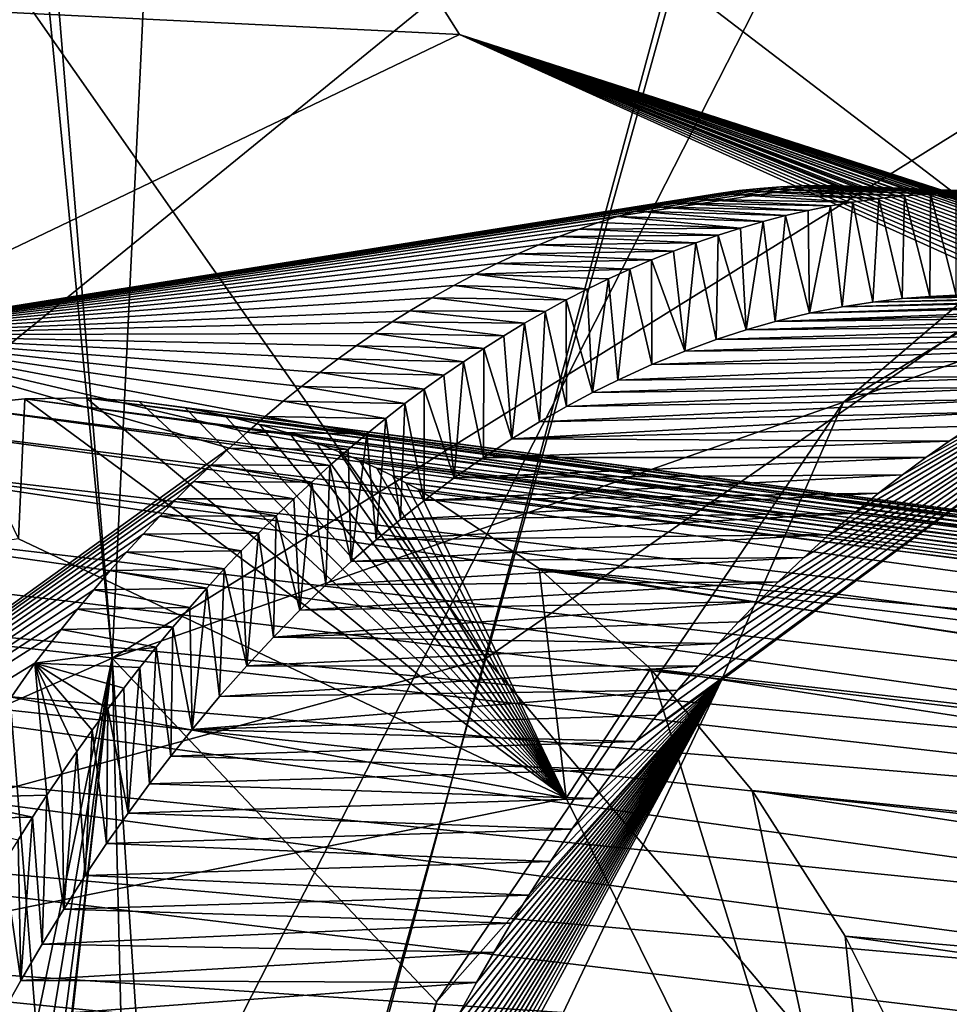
# Model space of a CAD drawing. Header units: metres. Extents: x -150 to 307, y -550 to 84.
# Tile 801 of 1056: x 242.27 to 243.28, y -19.9 to -18.82. Entities that reach past the tile are written whole.
import ezdxf

# ---------------------------------------------------------------- set-up
doc = ezdxf.new("R2010")
doc.units = ezdxf.units.M
doc.layers.add('solid_26006363', color=7, linetype='CONTINUOUS')

msp = doc.modelspace()

# ---------------------------------------------------------------- linework, layer by layer
at = {"layer": 'solid_26006363'}
for points in [[(226.778427, -17.64673, 937.837463), (229.176407, -9.081716, 939.973938), (243.263184, -22.325003, 947.232971)], [(229.176407, -9.081716, 939.973938), (244.751938, -16.872917, 948.559448), (243.263184, -22.325003, 947.232971)], [(241.612076, -10.287359, 917.667542), (242.841431, -9.637874, 919.139832), (242.369293, -19.517494, 919.433167)], [(242.841431, -9.637874, 919.139832), (244.113113, -18.432022, 921.454712), (242.369293, -19.517494, 919.433167)], [(241.590408, -11.48769, 917.722656), (241.612076, -10.287359, 917.667542), (242.369293, -19.517494, 919.433167)], [(241.590408, -11.48769, 917.722656), (242.369293, -19.517494, 919.433167), (240.507568, -20.3393, 917.314209)], [(244.080307, -14.838769, 950.842651), (240.537766, -16.318838, 948.74231), (242.777496, -19.517807, 949.872803)], [(244.080307, -14.838769, 950.842651), (242.777496, -19.517807, 949.872803), (246.182449, -17.158545, 951.892212)], [(241.977341, -16.036415, 929.065796), (242.373199, -21.00914, 930.086914), (243.835022, -15.603318, 931.514404)], [(242.373199, -21.00914, 930.086914), (244.483597, -20.797421, 932.876892), (243.835022, -15.603318, 931.514404)], [(240.226074, -20.173029, 927.228882), (242.373199, -21.00914, 930.086914), (241.977341, -16.036415, 929.065796)], [(242.777496, -19.517807, 949.872803), (240.537766, -16.318838, 948.74231), (238.915604, -20.570362, 947.52771)], [(243.599976, -22.161545, 946.958862), (243.263184, -22.325003, 947.232971), (244.751938, -16.872917, 948.559448)], [(242.777496, -19.517807, 949.872803), (245.430313, -22.658798, 951.211121), (246.182449, -17.158545, 951.892212)], [(226.778427, -17.64673, 937.837463), (243.263184, -22.325003, 947.232971), (239.24942, -32.170811, 943.65686)], [(241.933899, -19.438168, 926.884644), (241.37294, -18.521322, 926.070557), (243.329529, -18.301218, 928.572693)], [(242.156204, -20.603426, 927.301025), (241.933899, -19.438168, 926.884644), (243.329529, -18.301218, 928.572693)], [(242.156204, -20.603426, 927.301025), (243.329529, -18.301218, 928.572693), (243.777847, -23.406954, 929.738037)], [(242.748795, -18.83643, 922.670837), (242.456421, -18.372746, 922.910278), (241.618317, -18.780668, 921.860168)], [(243.411575, -19.103285, 923.660583), (243.293533, -18.668379, 924.054016), (242.456421, -18.372746, 922.910278)], [(242.748795, -18.83643, 922.670837), (243.411575, -19.103285, 923.660583), (242.456421, -18.372746, 922.910278)], [(243.168228, -19.237858, 920.374756), (242.369293, -19.517494, 919.433167), (244.113113, -18.432022, 921.454712)], [(243.788132, -18.862202, 921.09729), (243.168228, -19.237858, 920.374756), (244.113113, -18.432022, 921.454712)], [(242.064499, -19.16448, 921.753174), (242.748795, -18.83643, 922.670837), (241.618317, -18.780668, 921.860168)], [(243.142487, -19.00128, 922.323669), (242.748795, -18.83643, 922.670837), (242.064499, -19.16448, 921.753174)], [(243.747559, -19.287024, 923.267273), (243.411575, -19.103285, 923.660583), (242.748795, -18.83643, 922.670837)], [(243.73027, -19.268976, 923.238342), (243.747559, -19.287024, 923.267273), (242.748795, -18.83643, 922.670837)], [(243.712357, -19.251081, 923.208618), (243.73027, -19.268976, 923.238342), (242.748795, -18.83643, 922.670837)], [(243.694046, -19.233595, 923.178284), (243.712357, -19.251081, 923.208618), (242.748795, -18.83643, 922.670837)], [(243.677338, -19.218332, 923.150818), (243.694046, -19.233595, 923.178284), (242.748795, -18.83643, 922.670837)], [(243.66011, -19.203266, 923.122559), (243.677338, -19.218332, 923.150818), (242.748795, -18.83643, 922.670837)], [(243.642258, -19.188347, 923.093445), (243.66011, -19.203266, 923.122559), (242.748795, -18.83643, 922.670837)], [(243.623672, -19.173552, 923.063293), (243.642258, -19.188347, 923.093445), (242.748795, -18.83643, 922.670837)], [(243.604446, -19.159014, 923.032227), (243.623672, -19.173552, 923.063293), (242.748795, -18.83643, 922.670837)], [(243.584625, -19.144796, 923.000305), (243.604446, -19.159014, 923.032227), (242.748795, -18.83643, 922.670837)], [(243.564148, -19.13093, 922.967529), (243.584625, -19.144796, 923.000305), (242.748795, -18.83643, 922.670837)], [(243.542999, -19.117451, 922.933838), (243.564148, -19.13093, 922.967529), (242.748795, -18.83643, 922.670837)], [(243.521133, -19.104401, 922.899231), (243.542999, -19.117451, 922.933838), (242.748795, -18.83643, 922.670837)], [(243.502777, -19.094103, 922.870239), (243.521133, -19.104401, 922.899231), (242.748795, -18.83643, 922.670837)], [(243.483994, -19.084196, 922.840759), (243.502777, -19.094103, 922.870239), (242.748795, -18.83643, 922.670837)], [(243.464783, -19.074688, 922.810669), (243.483994, -19.084196, 922.840759), (242.748795, -18.83643, 922.670837)], [(243.445084, -19.065599, 922.779907), (243.464783, -19.074688, 922.810669), (242.748795, -18.83643, 922.670837)], [(243.424866, -19.056952, 922.748535), (243.445084, -19.065599, 922.779907), (242.748795, -18.83643, 922.670837)], [(243.404083, -19.048765, 922.716431), (243.424866, -19.056952, 922.748535), (242.748795, -18.83643, 922.670837)], [(243.382675, -19.041061, 922.683533), (243.404083, -19.048765, 922.716431), (242.748795, -18.83643, 922.670837)], [(243.360428, -19.033817, 922.649475), (243.382675, -19.041061, 922.683533), (242.748795, -18.83643, 922.670837)], [(243.337479, -19.027143, 922.614502), (243.360428, -19.033817, 922.649475), (242.748795, -18.83643, 922.670837)], [(243.314056, -19.021149, 922.578979), (243.337479, -19.027143, 922.614502), (242.748795, -18.83643, 922.670837)], [(243.290375, -19.015915, 922.543213), (243.314056, -19.021149, 922.578979), (242.748795, -18.83643, 922.670837)], [(243.268646, -19.011829, 922.510559), (243.290375, -19.015915, 922.543213), (242.748795, -18.83643, 922.670837)], [(243.24707, -19.008446, 922.478271), (243.268646, -19.011829, 922.510559), (242.748795, -18.83643, 922.670837)], [(243.225815, -19.005758, 922.446655), (243.24707, -19.008446, 922.478271), (242.748795, -18.83643, 922.670837)], [(243.20491, -19.003733, 922.415588), (243.225815, -19.005758, 922.446655), (242.748795, -18.83643, 922.670837)], [(243.184174, -19.002323, 922.384949), (243.20491, -19.003733, 922.415588), (242.748795, -18.83643, 922.670837)], [(243.163437, -19.001507, 922.35437), (243.184174, -19.002323, 922.384949), (242.748795, -18.83643, 922.670837)], [(243.142487, -19.00128, 922.323669), (243.163437, -19.001507, 922.35437), (242.748795, -18.83643, 922.670837)], [(243.699661, -19.050489, 921.108704), (243.168228, -19.237858, 920.374756), (243.788132, -18.862202, 921.09729)], [(243.121155, -19.001665, 922.292542), (243.142487, -19.00128, 922.323669), (242.064499, -19.16448, 921.753174)], [(243.099258, -19.002701, 922.260742), (243.121155, -19.001665, 922.292542), (242.064499, -19.16448, 921.753174)], [(243.076736, -19.004446, 922.228149), (243.099258, -19.002701, 922.260742), (242.064499, -19.16448, 921.753174)], [(243.076736, -19.004446, 922.228149), (243.263168, -19.010288, 922.060364), (243.099258, -19.002701, 922.260742)], [(243.099258, -19.002701, 922.260742), (243.29129, -19.008987, 922.095215), (243.121155, -19.001665, 922.292542)], [(243.099258, -19.002701, 922.260742), (243.263168, -19.010288, 922.060364), (243.29129, -19.008987, 922.095215)], [(243.121155, -19.001665, 922.292542), (243.319122, -19.008509, 922.129822), (243.142487, -19.00128, 922.323669)], [(243.121155, -19.001665, 922.292542), (243.29129, -19.008987, 922.095215), (243.319122, -19.008509, 922.129822)], [(243.142487, -19.00128, 922.323669), (243.319122, -19.008509, 922.129822), (243.163437, -19.001507, 922.35437)], [(243.163437, -19.001507, 922.35437), (243.319122, -19.008509, 922.129822), (243.346573, -19.008827, 922.164063)], [(243.163437, -19.001507, 922.35437), (243.346573, -19.008827, 922.164063), (243.184174, -19.002323, 922.384949)], [(243.184174, -19.002323, 922.384949), (243.346573, -19.008827, 922.164063), (243.373505, -19.009933, 922.197815)], [(243.184174, -19.002323, 922.384949), (243.373505, -19.009933, 922.197815), (243.20491, -19.003733, 922.415588)], [(243.054169, -19.006882, 922.195618), (243.076736, -19.004446, 922.228149), (242.064499, -19.16448, 921.753174)], [(243.031494, -19.010027, 922.163086), (243.054169, -19.006882, 922.195618), (242.064499, -19.16448, 921.753174)], [(242.99675, -19.016201, 922.113464), (243.031494, -19.010027, 922.163086), (242.064499, -19.16448, 921.753174)], [(242.99675, -19.016201, 922.113464), (243.178268, -19.019369, 921.95575), (243.031494, -19.010027, 922.163086)], [(243.031494, -19.010027, 922.163086), (243.206543, -19.015451, 921.990479), (243.054169, -19.006882, 922.195618)], [(243.031494, -19.010027, 922.163086), (243.178268, -19.019369, 921.95575), (243.206543, -19.015451, 921.990479)], [(243.054169, -19.006882, 922.195618), (243.234879, -19.012434, 922.025391), (243.076736, -19.004446, 922.228149)], [(243.054169, -19.006882, 922.195618), (243.206543, -19.015451, 921.990479), (243.234879, -19.012434, 922.025391)], [(243.076736, -19.004446, 922.228149), (243.234879, -19.012434, 922.025391), (243.263168, -19.010288, 922.060364)], [(243.20491, -19.003733, 922.415588), (243.373505, -19.009933, 922.197815), (243.400162, -19.011984, 922.231262)], [(243.20491, -19.003733, 922.415588), (243.400162, -19.011984, 922.231262), (243.225815, -19.005758, 922.446655)], [(243.234879, -19.012434, 922.025391), (243.206543, -19.015451, 921.990479), (243.2323, -19.124783, 922.034729)], [(243.225815, -19.005758, 922.446655), (243.400162, -19.011984, 922.231262), (243.426605, -19.014977, 922.264587)], [(243.225815, -19.005758, 922.446655), (243.426605, -19.014977, 922.264587), (243.24707, -19.008446, 922.478271)], [(243.234879, -19.012434, 922.025391), (243.2323, -19.124783, 922.034729), (243.262589, -19.122391, 922.072144)], [(243.263168, -19.010288, 922.060364), (243.234879, -19.012434, 922.025391), (243.262589, -19.122391, 922.072144)], [(243.24707, -19.008446, 922.478271), (243.426605, -19.014977, 922.264587), (243.452789, -19.018827, 922.297729)], [(243.24707, -19.008446, 922.478271), (243.452789, -19.018827, 922.297729), (243.268646, -19.011829, 922.510559)], [(243.263168, -19.010288, 922.060364), (243.262589, -19.122391, 922.072144), (243.291321, -19.121094, 922.107788)], [(243.29129, -19.008987, 922.095215), (243.263168, -19.010288, 922.060364), (243.291321, -19.121094, 922.107788)], [(243.268646, -19.011829, 922.510559), (243.452789, -19.018827, 922.297729), (243.478653, -19.023449, 922.330505)], [(243.268646, -19.011829, 922.510559), (243.478653, -19.023449, 922.330505), (243.290375, -19.015915, 922.543213)], [(242.978806, -19.020029, 922.087952), (242.99675, -19.016201, 922.113464), (242.064499, -19.16448, 921.753174)], [(242.960312, -19.024418, 922.061829), (242.978806, -19.020029, 922.087952), (242.064499, -19.16448, 921.753174)], [(242.941208, -19.029434, 922.034973), (242.960312, -19.024418, 922.061829), (242.064499, -19.16448, 921.753174)], [(242.941208, -19.029434, 922.034973), (243.10495, -19.034151, 921.866333), (242.960312, -19.024418, 922.061829)], [(242.960312, -19.024418, 922.061829), (243.129425, -19.02845, 921.896057), (242.978806, -19.020029, 922.087952)], [(242.960312, -19.024418, 922.061829), (243.10495, -19.034151, 921.866333), (243.129425, -19.02845, 921.896057)], [(242.978806, -19.020029, 922.087952), (243.153778, -19.02354, 921.925781), (242.99675, -19.016201, 922.113464)], [(242.978806, -19.020029, 922.087952), (243.129425, -19.02845, 921.896057), (243.153778, -19.02354, 921.925781)], [(242.99675, -19.016201, 922.113464), (243.153778, -19.02354, 921.925781), (243.178268, -19.019369, 921.95575)], [(243.153778, -19.02354, 921.925781), (243.129425, -19.02845, 921.896057), (243.130981, -19.140821, 921.910645)], [(243.153778, -19.02354, 921.925781), (243.130981, -19.140821, 921.910645), (243.166595, -19.133766, 921.954041)], [(243.178268, -19.019369, 921.95575), (243.153778, -19.02354, 921.925781), (243.166595, -19.133766, 921.954041)], [(243.178268, -19.019369, 921.95575), (243.166595, -19.133766, 921.954041), (243.200317, -19.128548, 921.995422)], [(243.206543, -19.015451, 921.990479), (243.178268, -19.019369, 921.95575), (243.200317, -19.128548, 921.995422)], [(243.206543, -19.015451, 921.990479), (243.200317, -19.128548, 921.995422), (243.2323, -19.124783, 922.034729)], [(242.921356, -19.035156, 922.007202), (242.941208, -19.029434, 922.034973), (242.064499, -19.16448, 921.753174)], [(242.900711, -19.041658, 921.978455), (242.921356, -19.035156, 922.007202), (242.064499, -19.16448, 921.753174)], [(242.900711, -19.041658, 921.978455), (243.055786, -19.047766, 921.806824), (242.921356, -19.035156, 922.007202)], [(242.921356, -19.035156, 922.007202), (243.080383, -19.040604, 921.836548), (242.941208, -19.029434, 922.034973)], [(242.921356, -19.035156, 922.007202), (243.055786, -19.047766, 921.806824), (243.080383, -19.040604, 921.836548)], [(242.941208, -19.029434, 922.034973), (243.080383, -19.040604, 921.836548), (243.10495, -19.034151, 921.866333)], [(243.10495, -19.034151, 921.866333), (243.080383, -19.040604, 921.836548), (243.09343, -19.149899, 921.865051)], [(243.10495, -19.034151, 921.866333), (243.09343, -19.149899, 921.865051), (243.130981, -19.140821, 921.910645)], [(243.129425, -19.02845, 921.896057), (243.10495, -19.034151, 921.866333), (243.130981, -19.140821, 921.910645)], [(242.87944, -19.048958, 921.948914), (242.900711, -19.041658, 921.978455), (242.064499, -19.16448, 921.753174)], [(242.87944, -19.048958, 921.948914), (243.055786, -19.047766, 921.806824), (242.900711, -19.041658, 921.978455)], [(243.080383, -19.040604, 921.836548), (243.055786, -19.047766, 921.806824), (243.061905, -19.158861, 921.826904)], [(243.080383, -19.040604, 921.836548), (243.061905, -19.158861, 921.826904), (243.09343, -19.149899, 921.865051)], [(242.85762, -19.057079, 921.918762), (242.87944, -19.048958, 921.948914), (242.064499, -19.16448, 921.753174)], [(242.835312, -19.066048, 921.888), (242.85762, -19.057079, 921.918762), (242.064499, -19.16448, 921.753174)], [(242.835312, -19.066048, 921.888), (243.00679, -19.064041, 921.747864), (242.85762, -19.057079, 921.918762)], [(242.85762, -19.057079, 921.918762), (243.031235, -19.055593, 921.777283), (242.87944, -19.048958, 921.948914)], [(242.85762, -19.057079, 921.918762), (243.00679, -19.064041, 921.747864), (243.031235, -19.055593, 921.777283)], [(242.87944, -19.048958, 921.948914), (243.031235, -19.055593, 921.777283), (243.055786, -19.047766, 921.806824)], [(242.941437, -19.608694, 920.53186), (243.034714, -19.541491, 920.329224), (243.699661, -19.050489, 921.108704)], [(242.96431, -19.579865, 920.557312), (242.941437, -19.608694, 920.53186), (243.699661, -19.050489, 921.108704)], [(242.986984, -19.552439, 920.582642), (242.96431, -19.579865, 920.557312), (243.699661, -19.050489, 921.108704)], [(243.009445, -19.526321, 920.607971), (242.986984, -19.552439, 920.582642), (243.699661, -19.050489, 921.108704)], [(243.031235, -19.055593, 921.777283), (243.00679, -19.064041, 921.747864), (243.029022, -19.16951, 921.787354)], [(243.031677, -19.501497, 920.633179), (243.009445, -19.526321, 920.607971), (243.699661, -19.050489, 921.108704)], [(243.031235, -19.055593, 921.777283), (243.029022, -19.16951, 921.787354), (243.061905, -19.158861, 921.826904)], [(243.055786, -19.047766, 921.806824), (243.031235, -19.055593, 921.777283), (243.061905, -19.158861, 921.826904)], [(243.053619, -19.477936, 920.658203), (243.031677, -19.501497, 920.633179), (243.699661, -19.050489, 921.108704)], [(243.699661, -19.050489, 921.108704), (243.034714, -19.541491, 920.329224), (243.168228, -19.237858, 920.374756)], [(243.075287, -19.455536, 920.683044), (243.053619, -19.477936, 920.658203), (243.699661, -19.050489, 921.108704)], [(243.096756, -19.434204, 920.707764), (243.075287, -19.455536, 920.683044), (243.699661, -19.050489, 921.108704)], [(243.124924, -19.407419, 920.740417), (243.096756, -19.434204, 920.707764), (243.699661, -19.050489, 921.108704)], [(243.152527, -19.382469, 920.772644), (243.124924, -19.407419, 920.740417), (243.699661, -19.050489, 921.108704)], [(243.179672, -19.359148, 920.804504), (243.152527, -19.382469, 920.772644), (243.699661, -19.050489, 921.108704)], [(243.206329, -19.3374, 920.835999), (243.179672, -19.359148, 920.804504), (243.699661, -19.050489, 921.108704)], [(243.232407, -19.317169, 920.866943), (243.206329, -19.3374, 920.835999), (243.699661, -19.050489, 921.108704)], [(243.258102, -19.298267, 920.897644), (243.232407, -19.317169, 920.866943), (243.699661, -19.050489, 921.108704)], [(243.283386, -19.280621, 920.927979), (243.258102, -19.298267, 920.897644), (243.699661, -19.050489, 921.108704)], [(243.308243, -19.264193, 920.957947), (243.283386, -19.280621, 920.927979), (243.699661, -19.050489, 921.108704)], [(242.812561, -19.075882, 921.85675), (242.835312, -19.066048, 921.888), (242.064499, -19.16448, 921.753174)], [(242.812561, -19.075882, 921.85675), (242.982513, -19.073071, 921.718811), (242.835312, -19.066048, 921.888)], [(242.835312, -19.066048, 921.888), (242.982513, -19.073071, 921.718811), (243.00679, -19.064041, 921.747864)], [(243.00679, -19.064041, 921.747864), (242.982513, -19.073071, 921.718811), (242.994705, -19.182085, 921.746216)], [(243.00679, -19.064041, 921.747864), (242.994705, -19.182085, 921.746216), (243.029022, -19.16951, 921.787354)], [(242.789444, -19.086592, 921.825195), (242.812561, -19.075882, 921.85675), (242.064499, -19.16448, 921.753174)], [(242.789444, -19.086592, 921.825195), (242.958466, -19.082638, 921.690125), (242.812561, -19.075882, 921.85675)], [(242.812561, -19.075882, 921.85675), (242.958466, -19.082638, 921.690125), (242.982513, -19.073071, 921.718811)], [(242.982513, -19.073071, 921.718811), (242.958466, -19.082638, 921.690125), (242.994705, -19.182085, 921.746216)], [(242.766037, -19.098185, 921.793335), (242.789444, -19.086592, 921.825195), (242.064499, -19.16448, 921.753174)], [(242.766037, -19.098185, 921.793335), (242.934723, -19.092701, 921.661865), (242.789444, -19.086592, 921.825195)], [(242.789444, -19.086592, 921.825195), (242.934723, -19.092701, 921.661865), (242.958466, -19.082638, 921.690125)], [(242.958466, -19.082638, 921.690125), (242.934723, -19.092701, 921.661865), (242.958939, -19.196692, 921.703613)], [(242.958466, -19.082638, 921.690125), (242.958939, -19.196692, 921.703613), (242.994705, -19.182085, 921.746216)], [(242.742386, -19.110661, 921.761353), (242.766037, -19.098185, 921.793335), (242.064499, -19.16448, 921.753174)], [(242.742386, -19.110661, 921.761353), (242.888138, -19.114445, 921.606628), (242.766037, -19.098185, 921.793335)], [(242.766037, -19.098185, 921.793335), (242.911331, -19.103249, 921.634094), (242.934723, -19.092701, 921.661865)], [(242.766037, -19.098185, 921.793335), (242.888138, -19.114445, 921.606628), (242.911331, -19.103249, 921.634094)], [(242.934723, -19.092701, 921.661865), (242.911331, -19.103249, 921.634094), (242.921585, -19.213758, 921.659302)], [(242.934723, -19.092701, 921.661865), (242.921585, -19.213758, 921.659302), (242.958939, -19.196692, 921.703613)], [(242.718552, -19.12401, 921.729309), (242.742386, -19.110661, 921.761353), (242.064499, -19.16448, 921.753174)], [(242.718552, -19.12401, 921.729309), (242.865128, -19.126291, 921.579529), (242.742386, -19.110661, 921.761353)], [(242.742386, -19.110661, 921.761353), (242.865128, -19.126291, 921.579529), (242.888138, -19.114445, 921.606628)], [(242.911331, -19.103249, 921.634094), (242.888138, -19.114445, 921.606628), (242.893951, -19.227417, 921.626648)], [(242.911331, -19.103249, 921.634094), (242.893951, -19.227417, 921.626648), (242.921585, -19.213758, 921.659302)], [(243.2323, -19.124783, 922.034729), (243.697708, -19.115103, 921.444397), (243.743851, -19.110245, 921.503967)], [(243.262589, -19.122391, 922.072144), (243.2323, -19.124783, 922.034729), (243.743851, -19.110245, 921.503967)], [(243.262589, -19.122391, 922.072144), (243.743851, -19.110245, 921.503967), (243.786011, -19.108118, 921.558716)], [(243.291321, -19.121094, 922.107788), (243.262589, -19.122391, 922.072144), (243.786011, -19.108118, 921.558716)], [(242.888138, -19.114445, 921.606628), (242.865128, -19.126291, 921.579529), (242.893951, -19.227417, 921.626648)], [(243.166595, -19.133766, 921.954041), (243.647507, -19.123388, 921.380005), (243.673126, -19.118769, 921.412781)], [(243.200317, -19.128548, 921.995422), (243.166595, -19.133766, 921.954041), (243.673126, -19.118769, 921.412781)], [(243.200317, -19.128548, 921.995422), (243.673126, -19.118769, 921.412781), (243.697708, -19.115103, 921.444397)], [(243.2323, -19.124783, 922.034729), (243.200317, -19.128548, 921.995422), (243.697708, -19.115103, 921.444397)], [(242.694595, -19.138226, 921.697327), (242.718552, -19.12401, 921.729309), (242.064499, -19.16448, 921.753174)], [(242.694595, -19.138226, 921.697327), (242.8423, -19.138746, 921.552734), (242.718552, -19.12401, 921.729309)], [(242.718552, -19.12401, 921.729309), (242.8423, -19.138746, 921.552734), (242.865128, -19.126291, 921.579529)], [(242.865128, -19.126291, 921.579529), (242.8423, -19.138746, 921.552734), (242.865494, -19.242666, 921.593201)], [(242.865128, -19.126291, 921.579529), (242.865494, -19.242666, 921.593201), (242.893951, -19.227417, 921.626648)], [(243.09343, -19.149899, 921.865051), (243.593155, -19.135921, 921.310791), (243.620865, -19.129065, 921.346008)], [(243.130981, -19.140821, 921.910645), (243.09343, -19.149899, 921.865051), (243.620865, -19.129065, 921.346008)], [(243.130981, -19.140821, 921.910645), (243.620865, -19.129065, 921.346008), (243.647507, -19.123388, 921.380005)], [(243.166595, -19.133766, 921.954041), (243.130981, -19.140821, 921.910645), (243.647507, -19.123388, 921.380005)], [(242.675262, -19.15029, 921.671631), (242.694595, -19.138226, 921.697327), (242.064499, -19.16448, 921.753174)], [(242.675262, -19.15029, 921.671631), (242.819702, -19.151766, 921.526245), (242.694595, -19.138226, 921.697327)], [(242.694595, -19.138226, 921.697327), (242.819702, -19.151766, 921.526245), (242.8423, -19.138746, 921.552734)], [(242.8423, -19.138746, 921.552734), (242.819702, -19.151766, 921.526245), (242.836166, -19.259478, 921.558838)], [(242.8423, -19.138746, 921.552734), (242.836166, -19.259478, 921.558838), (242.865494, -19.242666, 921.593201)], [(243.09343, -19.149899, 921.865051), (243.564377, -19.144083, 921.274414), (243.593155, -19.135921, 921.310791)], [(242.655701, -19.163057, 921.645691), (242.675262, -19.15029, 921.671631), (242.064499, -19.16448, 921.753174)], [(242.655701, -19.163057, 921.645691), (242.797302, -19.165306, 921.500122), (242.675262, -19.15029, 921.671631)], [(242.675262, -19.15029, 921.671631), (242.797302, -19.165306, 921.500122), (242.819702, -19.151766, 921.526245)], [(242.819702, -19.151766, 921.526245), (242.797302, -19.165306, 921.500122), (242.806015, -19.277876, 921.523682)], [(242.819702, -19.151766, 921.526245), (242.806015, -19.277876, 921.523682), (242.836166, -19.259478, 921.558838)], [(243.029022, -19.16951, 921.787354), (243.503555, -19.164839, 921.198059), (243.534515, -19.153681, 921.236816)], [(243.061905, -19.158861, 921.826904), (243.029022, -19.16951, 921.787354), (243.534515, -19.153681, 921.236816)], [(243.061905, -19.158861, 921.826904), (243.534515, -19.153681, 921.236816), (243.564377, -19.144083, 921.274414)], [(243.09343, -19.149899, 921.865051), (243.061905, -19.158861, 921.826904), (243.564377, -19.144083, 921.274414)], [(242.497177, -19.288208, 921.439575), (242.064499, -19.16448, 921.753174), (241.518158, -19.992939, 921.13623)], [(242.635971, -19.176516, 921.619629), (242.655701, -19.163057, 921.645691), (242.064499, -19.16448, 921.753174)], [(242.616104, -19.190649, 921.593506), (242.635971, -19.176516, 921.619629), (242.064499, -19.16448, 921.753174)], [(242.596191, -19.205437, 921.567444), (242.616104, -19.190649, 921.593506), (242.064499, -19.16448, 921.753174)], [(242.576248, -19.220858, 921.541443), (242.596191, -19.205437, 921.567444), (242.064499, -19.16448, 921.753174)], [(242.55632, -19.236879, 921.515564), (242.576248, -19.220858, 921.541443), (242.064499, -19.16448, 921.753174)], [(242.536469, -19.253471, 921.489929), (242.55632, -19.236879, 921.515564), (242.064499, -19.16448, 921.753174)], [(242.516739, -19.270594, 921.4646), (242.536469, -19.253471, 921.489929), (242.064499, -19.16448, 921.753174)], [(242.497177, -19.288208, 921.439575), (242.516739, -19.270594, 921.4646), (242.064499, -19.16448, 921.753174)], [(242.635971, -19.176516, 921.619629), (242.775162, -19.179323, 921.474365), (242.655701, -19.163057, 921.645691)], [(242.655701, -19.163057, 921.645691), (242.775162, -19.179323, 921.474365), (242.797302, -19.165306, 921.500122)], [(242.994705, -19.182085, 921.746216), (243.471481, -19.177689, 921.158081), (243.503555, -19.164839, 921.198059)], [(243.029022, -19.16951, 921.787354), (242.994705, -19.182085, 921.746216), (243.503555, -19.164839, 921.198059)], [(242.797302, -19.165306, 921.500122), (242.775162, -19.179323, 921.474365), (242.806015, -19.277876, 921.523682)], [(242.616104, -19.190649, 921.593506), (242.75325, -19.193773, 921.448975), (242.635971, -19.176516, 921.619629)], [(242.635971, -19.176516, 921.619629), (242.75325, -19.193773, 921.448975), (242.775162, -19.179323, 921.474365)], [(242.775162, -19.179323, 921.474365), (242.75325, -19.193773, 921.448975), (242.774979, -19.2983, 921.487732)], [(242.775162, -19.179323, 921.474365), (242.774979, -19.2983, 921.487732), (242.806015, -19.277876, 921.523682)], [(242.958939, -19.196692, 921.703613), (243.438339, -19.192368, 921.117004), (243.471481, -19.177689, 921.158081)], [(242.994705, -19.182085, 921.746216), (242.958939, -19.196692, 921.703613), (243.471481, -19.177689, 921.158081)], [(242.596191, -19.205437, 921.567444), (242.731613, -19.208612, 921.42395), (242.616104, -19.190649, 921.593506)], [(242.616104, -19.190649, 921.593506), (242.731613, -19.208612, 921.42395), (242.75325, -19.193773, 921.448975)], [(242.75325, -19.193773, 921.448975), (242.731613, -19.208612, 921.42395), (242.743088, -19.320719, 921.450928)], [(242.75325, -19.193773, 921.448975), (242.743088, -19.320719, 921.450928), (242.774979, -19.2983, 921.487732)], [(242.921585, -19.213758, 921.659302), (243.404144, -19.209023, 921.07489), (243.438339, -19.192368, 921.117004)], [(242.958939, -19.196692, 921.703613), (242.921585, -19.213758, 921.659302), (243.438339, -19.192368, 921.117004)], [(242.576248, -19.220858, 921.541443), (242.710266, -19.223808, 921.399353), (242.596191, -19.205437, 921.567444)], [(242.596191, -19.205437, 921.567444), (242.710266, -19.223808, 921.399353), (242.731613, -19.208612, 921.42395)], [(242.731613, -19.208612, 921.42395), (242.710266, -19.223808, 921.399353), (242.743088, -19.320719, 921.450928)], [(242.893951, -19.227417, 921.626648), (243.380737, -19.221312, 921.046204), (243.404144, -19.209023, 921.07489)], [(242.921585, -19.213758, 921.659302), (242.893951, -19.227417, 921.626648), (243.404144, -19.209023, 921.07489)], [(242.55632, -19.236879, 921.515564), (242.689163, -19.239496, 921.375122), (242.576248, -19.220858, 921.541443)], [(242.576248, -19.220858, 921.541443), (242.689163, -19.239496, 921.375122), (242.710266, -19.223808, 921.399353)], [(242.710266, -19.223808, 921.399353), (242.689163, -19.239496, 921.375122), (242.710312, -19.345161, 921.41333)], [(242.710266, -19.223808, 921.399353), (242.710312, -19.345161, 921.41333), (242.743088, -19.320719, 921.450928)], [(242.865494, -19.242666, 921.593201), (243.356934, -19.234583, 921.01709), (243.380737, -19.221312, 921.046204)], [(242.893951, -19.227417, 921.626648), (242.865494, -19.242666, 921.593201), (243.380737, -19.221312, 921.046204)], [(242.196671, -19.242281, 923.159302), (242.274155, -19.2341, 923.254944), (244.544022, -19.54394, 920.592407)], [(242.267242, -19.387175, 923.263916), (242.274155, -19.2341, 923.254944), (242.196671, -19.242281, 923.159302)], [(242.267242, -19.387175, 923.263916), (242.865143, -19.670574, 924.044556), (242.274155, -19.2341, 923.254944)], [(242.274155, -19.2341, 923.254944), (242.341064, -19.233187, 923.338379), (244.595474, -19.539352, 920.650757)], [(242.865143, -19.670574, 924.044556), (242.341064, -19.233187, 923.338379), (242.274155, -19.2341, 923.254944)], [(242.274155, -19.2341, 923.254944), (244.595474, -19.539352, 920.650757), (244.544022, -19.54394, 920.592407)], [(242.341064, -19.233187, 923.338379), (244.679977, -19.539799, 920.747375), (244.595474, -19.539352, 920.650757)], [(242.341064, -19.233187, 923.338379), (242.398956, -19.237051, 923.411133), (244.679977, -19.539799, 920.747375)], [(242.865143, -19.670574, 924.044556), (242.398956, -19.237051, 923.411133), (242.341064, -19.233187, 923.338379)], [(243.168228, -19.237858, 920.374756), (242.723541, -19.892998, 919.908081), (242.369293, -19.517494, 919.433167)], [(242.398956, -19.237051, 923.411133), (242.449097, -19.243937, 923.474609), (244.679977, -19.539799, 920.747375)], [(242.865143, -19.670574, 924.044556), (242.449097, -19.243937, 923.474609), (242.398956, -19.237051, 923.411133)], [(242.536469, -19.253471, 921.489929), (242.668304, -19.255711, 921.351257), (242.55632, -19.236879, 921.515564)], [(242.55632, -19.236879, 921.515564), (242.668304, -19.255711, 921.351257), (242.689163, -19.239496, 921.375122)], [(242.689163, -19.239496, 921.375122), (242.668304, -19.255711, 921.351257), (242.684204, -19.365917, 921.383545)], [(242.689163, -19.239496, 921.375122), (242.684204, -19.365917, 921.383545), (242.710312, -19.345161, 921.41333)], [(243.034714, -19.541491, 920.329224), (242.723541, -19.892998, 919.908081), (243.168228, -19.237858, 920.374756)], [(242.836166, -19.259478, 921.558838), (243.332748, -19.248871, 920.987671), (243.356934, -19.234583, 921.01709)], [(242.865494, -19.242666, 921.593201), (242.836166, -19.259478, 921.558838), (243.356934, -19.234583, 921.01709)], [(242.106995, -19.261278, 923.049805), (242.196671, -19.242281, 923.159302), (244.476379, -19.555567, 920.516174)], [(242.196671, -19.242281, 923.159302), (244.544022, -19.54394, 920.592407), (244.476379, -19.555567, 920.516174)], [(242.449097, -19.243937, 923.474609), (244.765854, -19.55055, 920.846497), (244.679977, -19.539799, 920.747375)], [(242.449097, -19.243937, 923.474609), (242.492584, -19.252623, 923.529968), (244.765854, -19.55055, 920.846497)], [(242.865143, -19.670574, 924.044556), (242.492584, -19.252623, 923.529968), (242.449097, -19.243937, 923.474609)], [(242.806015, -19.277876, 921.523682), (243.308243, -19.264193, 920.957947), (243.332748, -19.248871, 920.987671)], [(242.836166, -19.259478, 921.558838), (242.806015, -19.277876, 921.523682), (243.332748, -19.248871, 920.987671)], [(242.003189, -19.296183, 922.924805), (242.106995, -19.261278, 923.049805), (244.405762, -19.574564, 920.437317)], [(242.106995, -19.261278, 923.049805), (244.476379, -19.555567, 920.516174), (244.405762, -19.574564, 920.437317)], [(242.492584, -19.252623, 923.529968), (242.530396, -19.262268, 923.578369), (244.765854, -19.55055, 920.846497)], [(242.865143, -19.670574, 924.044556), (242.530396, -19.262268, 923.578369), (242.492584, -19.252623, 923.529968)], [(242.516739, -19.270594, 921.4646), (242.64769, -19.272417, 921.327759), (242.536469, -19.253471, 921.489929)], [(242.536469, -19.253471, 921.489929), (242.64769, -19.272417, 921.327759), (242.668304, -19.255711, 921.351257)], [(242.668304, -19.255711, 921.351257), (242.64769, -19.272417, 921.327759), (242.657562, -19.388292, 921.353271)], [(242.668304, -19.255711, 921.351257), (242.657562, -19.388292, 921.353271), (242.684204, -19.365917, 921.383545)], [(242.497177, -19.288208, 921.439575), (242.627319, -19.289581, 921.304626), (242.516739, -19.270594, 921.4646)], [(242.516739, -19.270594, 921.4646), (242.627319, -19.289581, 921.304626), (242.64769, -19.272417, 921.327759)], [(242.530396, -19.262268, 923.578369), (244.84523, -19.570017, 920.939026), (244.765854, -19.55055, 920.846497)], [(242.530396, -19.262268, 923.578369), (242.563324, -19.272305, 923.620789), (244.84523, -19.570017, 920.939026)], [(242.865143, -19.670574, 924.044556), (242.563324, -19.272305, 923.620789), (242.530396, -19.262268, 923.578369)], [(242.563324, -19.272305, 923.620789), (242.592072, -19.282337, 923.657898), (244.84523, -19.570017, 920.939026)], [(242.865143, -19.670574, 924.044556), (242.592072, -19.282337, 923.657898), (242.563324, -19.272305, 923.620789)], [(242.806015, -19.277876, 921.523682), (243.283386, -19.280621, 920.927979), (243.308243, -19.264193, 920.957947)], [(242.592072, -19.282337, 923.657898), (244.889999, -19.585209, 920.991577), (244.84523, -19.570017, 920.939026)], [(242.592072, -19.282337, 923.657898), (242.617233, -19.292086, 923.690552), (244.889999, -19.585209, 920.991577)], [(242.865143, -19.670574, 924.044556), (242.617233, -19.292086, 923.690552), (242.592072, -19.282337, 923.657898)], [(242.64769, -19.272417, 921.327759), (242.627319, -19.289581, 921.304626), (242.630371, -19.412062, 921.32251)], [(242.64769, -19.272417, 921.327759), (242.630371, -19.412062, 921.32251), (242.657562, -19.388292, 921.353271)], [(242.806015, -19.277876, 921.523682), (242.774979, -19.2983, 921.487732), (243.283386, -19.280621, 920.927979)], [(242.774979, -19.2983, 921.487732), (243.258102, -19.298267, 920.897644), (243.283386, -19.280621, 920.927979)], [(242.477798, -19.306265, 921.415039), (242.497177, -19.288208, 921.439575), (241.518158, -19.992939, 921.13623)], [(242.477798, -19.306265, 921.415039), (242.607208, -19.307169, 921.281921), (242.497177, -19.288208, 921.439575)], [(242.497177, -19.288208, 921.439575), (242.607208, -19.307169, 921.281921), (242.627319, -19.289581, 921.304626)], [(242.627319, -19.289581, 921.304626), (242.607208, -19.307169, 921.281921), (242.630371, -19.412062, 921.32251)], [(242.617233, -19.292086, 923.690552), (242.639252, -19.301443, 923.719238), (244.889999, -19.585209, 920.991577)], [(242.865143, -19.670574, 924.044556), (242.639252, -19.301443, 923.719238), (242.617233, -19.292086, 923.690552)], [(241.883163, -19.354237, 922.782532), (242.003189, -19.296183, 922.924805), (244.262741, -19.635071, 920.279541)], [(242.003189, -19.296183, 922.924805), (244.405762, -19.574564, 920.437317), (244.334518, -19.600937, 920.358337)], [(242.003189, -19.296183, 922.924805), (244.334518, -19.600937, 920.358337), (244.262741, -19.635071, 920.279541)], [(242.639252, -19.301443, 923.719238), (244.938385, -19.605211, 921.048645), (244.889999, -19.585209, 920.991577)], [(242.639252, -19.301443, 923.719238), (242.658585, -19.310183, 923.744446), (244.938385, -19.605211, 921.048645)], [(242.865143, -19.670574, 924.044556), (242.658585, -19.310183, 923.744446), (242.639252, -19.301443, 923.719238)], [(242.743088, -19.320719, 921.450928), (243.232407, -19.317169, 920.866943), (243.258102, -19.298267, 920.897644)], [(242.774979, -19.2983, 921.487732), (242.743088, -19.320719, 921.450928), (243.258102, -19.298267, 920.897644)], [(242.458649, -19.324718, 921.390869), (242.477798, -19.306265, 921.415039), (241.518158, -19.992939, 921.13623)], [(242.458649, -19.324718, 921.390869), (242.587341, -19.325144, 921.259521), (242.477798, -19.306265, 921.415039)], [(242.477798, -19.306265, 921.415039), (242.587341, -19.325144, 921.259521), (242.607208, -19.307169, 921.281921)], [(242.607208, -19.307169, 921.281921), (242.587341, -19.325144, 921.259521), (242.602646, -19.437525, 921.291321)], [(242.607208, -19.307169, 921.281921), (242.602646, -19.437525, 921.291321), (242.630371, -19.412062, 921.32251)], [(242.658585, -19.310183, 923.744446), (242.675583, -19.318314, 923.766724), (244.938385, -19.605211, 921.048645)], [(242.865143, -19.670574, 924.044556), (242.675583, -19.318314, 923.766724), (242.658585, -19.310183, 923.744446)], [(242.439835, -19.343483, 921.36731), (242.458649, -19.324718, 921.390869), (241.518158, -19.992939, 921.13623)], [(242.439835, -19.343483, 921.36731), (242.567719, -19.343475, 921.237488), (242.458649, -19.324718, 921.390869)], [(242.458649, -19.324718, 921.390869), (242.567719, -19.343475, 921.237488), (242.587341, -19.325144, 921.259521)], [(242.587341, -19.325144, 921.259521), (242.567719, -19.343475, 921.237488), (242.574432, -19.46501, 921.259827)], [(242.587341, -19.325144, 921.259521), (242.574432, -19.46501, 921.259827), (242.602646, -19.437525, 921.291321)], [(242.675583, -19.318314, 923.766724), (242.690109, -19.325974, 923.785828), (244.938385, -19.605211, 921.048645)], [(242.865143, -19.670574, 924.044556), (242.690109, -19.325974, 923.785828), (242.675583, -19.318314, 923.766724)], [(242.690109, -19.325974, 923.785828), (244.980911, -19.626013, 921.099182), (244.938385, -19.605211, 921.048645)], [(242.690109, -19.325974, 923.785828), (242.703751, -19.333113, 923.803711), (244.980911, -19.626013, 921.099182)], [(242.865143, -19.670574, 924.044556), (242.703751, -19.333113, 923.803711), (242.690109, -19.325974, 923.785828)], [(242.710312, -19.345161, 921.41333), (243.206329, -19.3374, 920.835999), (243.232407, -19.317169, 920.866943)], [(242.743088, -19.320719, 921.450928), (242.710312, -19.345161, 921.41333), (243.232407, -19.317169, 920.866943)], [(242.835907, -19.419786, 923.979492), (244.980911, -19.626013, 921.099182), (242.703751, -19.333113, 923.803711)], [(242.865143, -19.670574, 924.044556), (242.835907, -19.419786, 923.979492), (242.703751, -19.333113, 923.803711)], [(242.421341, -19.362534, 921.344299), (242.439835, -19.343483, 921.36731), (241.518158, -19.992939, 921.13623)], [(242.421341, -19.362534, 921.344299), (242.548355, -19.362125, 921.21582), (242.439835, -19.343483, 921.36731)], [(242.439835, -19.343483, 921.36731), (242.548355, -19.362125, 921.21582), (242.567719, -19.343475, 921.237488)], [(242.567719, -19.343475, 921.237488), (242.548355, -19.362125, 921.21582), (242.574432, -19.46501, 921.259827)], [(242.684204, -19.365917, 921.383545), (243.179672, -19.359148, 920.804504), (243.206329, -19.3374, 920.835999)], [(242.710312, -19.345161, 921.41333), (242.684204, -19.365917, 921.383545), (243.206329, -19.3374, 920.835999)], [(241.816437, -19.395245, 922.70459), (241.883163, -19.354237, 922.782532), (244.189819, -19.678059, 920.200195)], [(241.883163, -19.354237, 922.782532), (244.262741, -19.635071, 920.279541), (244.189819, -19.678059, 920.200195)], [(242.403122, -19.381927, 921.321655), (242.421341, -19.362534, 921.344299), (241.518158, -19.992939, 921.13623)], [(242.403122, -19.381927, 921.321655), (242.529236, -19.38106, 921.194519), (242.421341, -19.362534, 921.344299)], [(242.421341, -19.362534, 921.344299), (242.529236, -19.38106, 921.194519), (242.548355, -19.362125, 921.21582)], [(242.548355, -19.362125, 921.21582), (242.529236, -19.38106, 921.194519), (242.545715, -19.494499, 921.227905)], [(242.548355, -19.362125, 921.21582), (242.545715, -19.494499, 921.227905), (242.574432, -19.46501, 921.259827)], [(242.657562, -19.388292, 921.353271), (243.152527, -19.382469, 920.772644), (243.179672, -19.359148, 920.804504)], [(242.684204, -19.365917, 921.383545), (242.657562, -19.388292, 921.353271), (243.179672, -19.359148, 920.804504)], [(242.385101, -19.401716, 921.299438), (242.403122, -19.381927, 921.321655), (241.518158, -19.992939, 921.13623)], [(241.739212, -19.465387, 925.213135), (242.865143, -19.670574, 924.044556), (242.267242, -19.387175, 923.263916)], [(242.385101, -19.401716, 921.299438), (242.510376, -19.400373, 921.173523), (242.403122, -19.381927, 921.321655)], [(242.403122, -19.381927, 921.321655), (242.510376, -19.400373, 921.173523), (242.529236, -19.38106, 921.194519)], [(242.529236, -19.38106, 921.194519), (242.510376, -19.400373, 921.173523), (242.516464, -19.525789, 921.195618)], [(242.529236, -19.38106, 921.194519), (242.516464, -19.525789, 921.195618), (242.545715, -19.494499, 921.227905)], [(242.630371, -19.412062, 921.32251), (243.124924, -19.407419, 920.740417), (243.152527, -19.382469, 920.772644)], [(242.657562, -19.388292, 921.353271), (242.630371, -19.412062, 921.32251), (243.152527, -19.382469, 920.772644)], [(241.744995, -19.446587, 922.622131), (241.816437, -19.395245, 922.70459), (244.189819, -19.678059, 920.200195)], [(242.385101, -19.401716, 921.299438), (242.49176, -19.420116, 921.152954), (242.510376, -19.400373, 921.173523)], [(242.510376, -19.400373, 921.173523), (242.49176, -19.420116, 921.152954), (242.516464, -19.525789, 921.195618)], [(242.367203, -19.421963, 921.277527), (242.385101, -19.401716, 921.299438), (241.518158, -19.992939, 921.13623)], [(242.367203, -19.421963, 921.277527), (242.49176, -19.420116, 921.152954), (242.385101, -19.401716, 921.299438)], [(242.602646, -19.437525, 921.291321), (243.096756, -19.434204, 920.707764), (243.124924, -19.407419, 920.740417)], [(242.630371, -19.412062, 921.32251), (242.602646, -19.437525, 921.291321), (243.124924, -19.407419, 920.740417)], [(242.349396, -19.442738, 921.255798), (242.367203, -19.421963, 921.277527), (241.518158, -19.992939, 921.13623)], [(242.349396, -19.442738, 921.255798), (242.472778, -19.440937, 921.13208), (242.367203, -19.421963, 921.277527)], [(242.367203, -19.421963, 921.277527), (242.472778, -19.440937, 921.13208), (242.49176, -19.420116, 921.152954)], [(242.49176, -19.420116, 921.152954), (242.472778, -19.440937, 921.13208), (242.48674, -19.559317, 921.163025)], [(242.49176, -19.420116, 921.152954), (242.48674, -19.559317, 921.163025), (242.516464, -19.525789, 921.195618)], [(245.092163, -19.695856, 921.232605), (244.980911, -19.626013, 921.099182), (242.835907, -19.419786, 923.979492)], [(242.865143, -19.670574, 924.044556), (242.95723, -19.52906, 924.144531), (242.835907, -19.419786, 923.979492)], [(245.195374, -19.783558, 921.358521), (242.835907, -19.419786, 923.979492), (242.95723, -19.52906, 924.144531)], [(245.195374, -19.783558, 921.358521), (245.092163, -19.695856, 921.232605), (242.835907, -19.419786, 923.979492)], [(242.331604, -19.464109, 921.234314), (242.349396, -19.442738, 921.255798), (241.518158, -19.992939, 921.13623)], [(242.331604, -19.464109, 921.234314), (242.454086, -19.462154, 921.111572), (242.349396, -19.442738, 921.255798)], [(242.349396, -19.442738, 921.255798), (242.454086, -19.462154, 921.111572), (242.472778, -19.440937, 921.13208)], [(242.472778, -19.440937, 921.13208), (242.454086, -19.462154, 921.111572), (242.456619, -19.595533, 921.130249)], [(242.472778, -19.440937, 921.13208), (242.456619, -19.595533, 921.130249), (242.48674, -19.559317, 921.163025)], [(242.574432, -19.46501, 921.259827), (243.075287, -19.455536, 920.683044), (243.096756, -19.434204, 920.707764)], [(242.602646, -19.437525, 921.291321), (242.574432, -19.46501, 921.259827), (243.096756, -19.434204, 920.707764)], [(241.668671, -19.510422, 922.535278), (241.744995, -19.446587, 922.622131), (244.133713, -19.717243, 920.139709)], [(241.744995, -19.446587, 922.622131), (244.189819, -19.678059, 920.200195), (244.133713, -19.717243, 920.139709)], [(242.313766, -19.486156, 921.212952), (242.331604, -19.464109, 921.234314), (241.518158, -19.992939, 921.13623)], [(241.739212, -19.465387, 925.213135), (241.982544, -19.84873, 925.618591), (242.865143, -19.670574, 924.044556)], [(242.313766, -19.486156, 921.212952), (242.435638, -19.483734, 921.091431), (242.331604, -19.464109, 921.234314)], [(242.331604, -19.464109, 921.234314), (242.435638, -19.483734, 921.091431), (242.454086, -19.462154, 921.111572)], [(242.454086, -19.462154, 921.111572), (242.435638, -19.483734, 921.091431), (242.456619, -19.595533, 921.130249)], [(242.545715, -19.494499, 921.227905), (243.053619, -19.477936, 920.658203), (243.075287, -19.455536, 920.683044)], [(242.574432, -19.46501, 921.259827), (242.545715, -19.494499, 921.227905), (243.075287, -19.455536, 920.683044)], [(242.285065, -19.523043, 921.178894), (242.313766, -19.486156, 921.212952), (241.518158, -19.992939, 921.13623)], [(242.285065, -19.523043, 921.178894), (242.41748, -19.505644, 921.071716), (242.313766, -19.486156, 921.212952)], [(242.313766, -19.486156, 921.212952), (242.41748, -19.505644, 921.071716), (242.435638, -19.483734, 921.091431)], [(242.435638, -19.483734, 921.091431), (242.41748, -19.505644, 921.071716), (242.433655, -19.624521, 921.105469)], [(242.435638, -19.483734, 921.091431), (242.433655, -19.624521, 921.105469), (242.456619, -19.595533, 921.130249)], [(242.545715, -19.494499, 921.227905), (243.031677, -19.501497, 920.633179), (243.053619, -19.477936, 920.658203)], [(242.545715, -19.494499, 921.227905), (242.516464, -19.525789, 921.195618), (243.031677, -19.501497, 920.633179)], [(242.285065, -19.523043, 921.178894), (242.399597, -19.527851, 921.052368), (242.41748, -19.505644, 921.071716)], [(242.41748, -19.505644, 921.071716), (242.399597, -19.527851, 921.052368), (242.410339, -19.654936, 921.080444)], [(242.41748, -19.505644, 921.071716), (242.410339, -19.654936, 921.080444), (242.433655, -19.624521, 921.105469)], [(242.516464, -19.525789, 921.195618), (243.009445, -19.526321, 920.607971), (243.031677, -19.501497, 920.633179)], [(242.777496, -19.517807, 949.872803), (238.915604, -20.570362, 947.52771), (241.446045, -24.284788, 948.815247)], [(240.567154, -28.208788, 918.581665), (240.507568, -20.3393, 917.314209), (242.369293, -19.517494, 919.433167)], [(240.87648, -28.597391, 919.007996), (240.567154, -28.208788, 918.581665), (242.369293, -19.517494, 919.433167)], [(241.104431, -29.156942, 919.372314), (240.87648, -28.597391, 919.007996), (242.369293, -19.517494, 919.433167)], [(241.202454, -29.763102, 919.596191), (241.104431, -29.156942, 919.372314), (242.369293, -19.517494, 919.433167)], [(241.202454, -29.763102, 919.596191), (242.369293, -19.517494, 919.433167), (241.209244, -29.928484, 919.63446)], [(242.424973, -21.794773, 919.786133), (241.209244, -29.928484, 919.63446), (242.369293, -19.517494, 919.433167)], [(242.777496, -19.517807, 949.872803), (241.446045, -24.284788, 948.815247), (245.430313, -22.658798, 951.211121)], [(241.58757, -19.589363, 922.444397), (241.668671, -19.510422, 922.535278), (244.000488, -19.833738, 919.998413)], [(241.668671, -19.510422, 922.535278), (244.133713, -19.717243, 920.139709), (244.066727, -19.771444, 920.068237)], [(241.668671, -19.510422, 922.535278), (244.066727, -19.771444, 920.068237), (244.000488, -19.833738, 919.998413)], [(242.453506, -20.772493, 919.68866), (242.424973, -21.794773, 919.786133), (242.369293, -19.517494, 919.433167)], [(242.723541, -19.892998, 919.908081), (242.453506, -20.772493, 919.68866), (242.369293, -19.517494, 919.433167)], [(242.182556, -19.670179, 921.060913), (242.285065, -19.523043, 921.178894), (241.518158, -19.992939, 921.13623)], [(242.182556, -19.670179, 921.060913), (242.298203, -19.667067, 920.944519), (242.285065, -19.523043, 921.178894)], [(242.285065, -19.523043, 921.178894), (242.298203, -19.667067, 920.944519), (242.314392, -19.643078, 920.961487)], [(242.285065, -19.523043, 921.178894), (242.314392, -19.643078, 920.961487), (242.330872, -19.619398, 920.978882)], [(242.285065, -19.523043, 921.178894), (242.330872, -19.619398, 920.978882), (242.347626, -19.596043, 920.996643)], [(242.285065, -19.523043, 921.178894), (242.347626, -19.596043, 920.996643), (242.36467, -19.57303, 921.014832)], [(242.285065, -19.523043, 921.178894), (242.36467, -19.57303, 921.014832), (242.381989, -19.550323, 921.033386)], [(242.285065, -19.523043, 921.178894), (242.381989, -19.550323, 921.033386), (242.399597, -19.527851, 921.052368)], [(242.399597, -19.527851, 921.052368), (242.381989, -19.550323, 921.033386), (242.386826, -19.686804, 921.055359)], [(242.399597, -19.527851, 921.052368), (242.386826, -19.686804, 921.055359), (242.410339, -19.654936, 921.080444)], [(242.516464, -19.525789, 921.195618), (242.48674, -19.559317, 921.163025), (243.009445, -19.526321, 920.607971)], [(242.48674, -19.559317, 921.163025), (242.986984, -19.552439, 920.582642), (243.009445, -19.526321, 920.607971)], [(242.865143, -19.670574, 924.044556), (243.230942, -20.412027, 924.591003), (242.95723, -19.52906, 924.144531)], [(243.230942, -20.412027, 924.591003), (243.068329, -19.662245, 924.299622), (242.95723, -19.52906, 924.144531)], [(245.290253, -19.888145, 921.47644), (242.95723, -19.52906, 924.144531), (243.068329, -19.662245, 924.299622)], [(245.290253, -19.888145, 921.47644), (245.195374, -19.783558, 921.358521), (242.95723, -19.52906, 924.144531)], [(242.381989, -19.550323, 921.033386), (242.36467, -19.57303, 921.014832), (242.386826, -19.686804, 921.055359)], [(242.512833, -20.502703, 920.111389), (242.583206, -20.490877, 919.89032), (243.034714, -19.541491, 920.329224)], [(242.525375, -20.457973, 920.12085), (242.512833, -20.502703, 920.111389), (243.034714, -19.541491, 920.329224)], [(242.53833, -20.414341, 920.13092), (242.525375, -20.457973, 920.12085), (243.034714, -19.541491, 920.329224)], [(242.55162, -20.371817, 920.141663), (242.53833, -20.414341, 920.13092), (243.034714, -19.541491, 920.329224)], [(242.565277, -20.330326, 920.153015), (242.55162, -20.371817, 920.141663), (243.034714, -19.541491, 920.329224)], [(242.579254, -20.289827, 920.164978), (242.565277, -20.330326, 920.153015), (243.034714, -19.541491, 920.329224)], [(242.593536, -20.250351, 920.17749), (242.579254, -20.289827, 920.164978), (243.034714, -19.541491, 920.329224)], [(243.034714, -19.541491, 920.329224), (242.583206, -20.490877, 919.89032), (242.723541, -19.892998, 919.908081)], [(242.608063, -20.211926, 920.19043), (242.593536, -20.250351, 920.17749), (243.034714, -19.541491, 920.329224)], [(242.622803, -20.174578, 920.203857), (242.608063, -20.211926, 920.19043), (243.034714, -19.541491, 920.329224)], [(242.637695, -20.13833, 920.217651), (242.622803, -20.174578, 920.203857), (243.034714, -19.541491, 920.329224)], [(242.655746, -20.096237, 920.23468), (242.637695, -20.13833, 920.217651), (243.034714, -19.541491, 920.329224)], [(242.673996, -20.055567, 920.252136), (242.655746, -20.096237, 920.23468), (243.034714, -19.541491, 920.329224)], [(242.692429, -20.01627, 920.270081), (242.673996, -20.055567, 920.252136), (243.034714, -19.541491, 920.329224)], [(242.710999, -19.978292, 920.288452), (242.692429, -20.01627, 920.270081), (243.034714, -19.541491, 920.329224)], [(242.729721, -19.941584, 920.30719), (242.710999, -19.978292, 920.288452), (243.034714, -19.541491, 920.329224)], [(242.74855, -19.906136, 920.326233), (242.729721, -19.941584, 920.30719), (243.034714, -19.541491, 920.329224)], [(242.767441, -19.871925, 920.345581), (242.74855, -19.906136, 920.326233), (243.034714, -19.541491, 920.329224)], [(242.786377, -19.838913, 920.365173), (242.767441, -19.871925, 920.345581), (243.034714, -19.541491, 920.329224)], [(242.805344, -19.807056, 920.384949), (242.786377, -19.838913, 920.365173), (243.034714, -19.541491, 920.329224)], [(242.824326, -19.776316, 920.404968), (242.805344, -19.807056, 920.384949), (243.034714, -19.541491, 920.329224)], [(242.848007, -19.73947, 920.430176), (242.824326, -19.776316, 920.404968), (243.034714, -19.541491, 920.329224)], [(242.871582, -19.704359, 920.455505), (242.848007, -19.73947, 920.430176), (243.034714, -19.541491, 920.329224)], [(242.89502, -19.670908, 920.480896), (242.871582, -19.704359, 920.455505), (243.034714, -19.541491, 920.329224)], [(242.91832, -19.639029, 920.506409), (242.89502, -19.670908, 920.480896), (243.034714, -19.541491, 920.329224)], [(242.941437, -19.608694, 920.53186), (242.91832, -19.639029, 920.506409), (243.034714, -19.541491, 920.329224)], [(242.456619, -19.595533, 921.130249), (242.96431, -19.579865, 920.557312), (242.986984, -19.552439, 920.582642)], [(242.48674, -19.559317, 921.163025), (242.456619, -19.595533, 921.130249), (242.986984, -19.552439, 920.582642)], [(242.36467, -19.57303, 921.014832), (242.347626, -19.596043, 920.996643), (242.363281, -19.720158, 921.030457)], [(242.36467, -19.57303, 921.014832), (242.363281, -19.720158, 921.030457), (242.386826, -19.686804, 921.055359)], [(242.456619, -19.595533, 921.130249), (242.941437, -19.608694, 920.53186), (242.96431, -19.579865, 920.557312)], [(241.501892, -19.686821, 922.350342), (241.58757, -19.589363, 922.444397), (243.937363, -19.902195, 919.932617)], [(241.58757, -19.589363, 922.444397), (244.000488, -19.833738, 919.998413), (243.937363, -19.902195, 919.932617)], [(242.347626, -19.596043, 920.996643), (242.330872, -19.619398, 920.978882), (242.33989, -19.755026, 921.00592)], [(242.347626, -19.596043, 920.996643), (242.33989, -19.755026, 921.00592), (242.363281, -19.720158, 921.030457)], [(242.456619, -19.595533, 921.130249), (242.433655, -19.624521, 921.105469), (242.941437, -19.608694, 920.53186)], [(242.433655, -19.624521, 921.105469), (242.91832, -19.639029, 920.506409), (242.941437, -19.608694, 920.53186)], [(242.330872, -19.619398, 920.978882), (242.314392, -19.643078, 920.961487), (242.316544, -19.791573, 920.981689)], [(242.330872, -19.619398, 920.978882), (242.316544, -19.791573, 920.981689), (242.33989, -19.755026, 921.00592)], [(242.433655, -19.624521, 921.105469), (242.410339, -19.654936, 921.080444), (242.91832, -19.639029, 920.506409)], [(242.314392, -19.643078, 920.961487), (242.298203, -19.667067, 920.944519), (242.316544, -19.791573, 920.981689)], [(242.410339, -19.654936, 921.080444), (242.89502, -19.670908, 920.480896), (242.91832, -19.639029, 920.506409)], [(242.410339, -19.654936, 921.080444), (242.386826, -19.686804, 921.055359), (242.89502, -19.670908, 920.480896)], [(242.168015, -19.693256, 921.044617), (242.282272, -19.691347, 920.927856), (242.182556, -19.670179, 921.060913)], [(242.182556, -19.670179, 921.060913), (242.282272, -19.691347, 920.927856), (242.298203, -19.667067, 920.944519)], [(242.298203, -19.667067, 920.944519), (242.282272, -19.691347, 920.927856), (242.29303, -19.829866, 920.957458)], [(242.298203, -19.667067, 920.944519), (242.29303, -19.829866, 920.957458), (242.316544, -19.791573, 920.981689)], [(243.230942, -20.412027, 924.591003), (243.170013, -19.8211, 924.445984), (243.068329, -19.662245, 924.299622)], [(245.37706, -20.010107, 921.586609), (243.068329, -19.662245, 924.299622), (243.170013, -19.8211, 924.445984)], [(245.37706, -20.010107, 921.586609), (245.290253, -19.888145, 921.47644), (243.068329, -19.662245, 924.299622)], [(241.982544, -19.84873, 925.618591), (243.230942, -20.412027, 924.591003), (242.865143, -19.670574, 924.044556)], [(242.386826, -19.686804, 921.055359), (242.871582, -19.704359, 920.455505), (242.89502, -19.670908, 920.480896)], [(241.41217, -19.807203, 922.254211), (241.501892, -19.686821, 922.350342), (243.880127, -19.973095, 919.873901)], [(241.501892, -19.686821, 922.350342), (243.937363, -19.902195, 919.932617), (243.880127, -19.973095, 919.873901)], [(242.168015, -19.693256, 921.044617), (242.266617, -19.715904, 920.911621), (242.282272, -19.691347, 920.927856)], [(242.282272, -19.691347, 920.927856), (242.266617, -19.715904, 920.911621), (242.269577, -19.869629, 920.933533)], [(242.282272, -19.691347, 920.927856), (242.269577, -19.869629, 920.933533), (242.29303, -19.829866, 920.957458)], [(242.386826, -19.686804, 921.055359), (242.363281, -19.720158, 921.030457), (242.871582, -19.704359, 920.455505)], [(242.363281, -19.720158, 921.030457), (242.848007, -19.73947, 920.430176), (242.871582, -19.704359, 920.455505)], [(242.266617, -19.715904, 920.911621), (242.251221, -19.740719, 920.895752), (242.269577, -19.869629, 920.933533)], [(242.363281, -19.720158, 921.030457), (242.33989, -19.755026, 921.00592), (242.848007, -19.73947, 920.430176)], [(242.251221, -19.740719, 920.895752), (242.24649, -19.910582, 920.910217), (242.269577, -19.869629, 920.933533)], [(242.33989, -19.755026, 921.00592), (242.824326, -19.776316, 920.404968), (242.848007, -19.73947, 920.430176)], [(242.33989, -19.755026, 921.00592), (242.316544, -19.791573, 920.981689), (242.824326, -19.776316, 920.404968)], [(242.316544, -19.791573, 920.981689), (242.805344, -19.807056, 920.384949), (242.824326, -19.776316, 920.404968)], [(242.316544, -19.791573, 920.981689), (242.29303, -19.829866, 920.957458), (242.805344, -19.807056, 920.384949)], [(241.35318, -19.89859, 922.192688), (241.41217, -19.807203, 922.254211), (243.823792, -20.052492, 919.816895)], [(241.41217, -19.807203, 922.254211), (243.880127, -19.973095, 919.873901), (243.823792, -20.052492, 919.816895)], [(242.29303, -19.829866, 920.957458), (242.786377, -19.838913, 920.365173), (242.805344, -19.807056, 920.384949)], [(242.29303, -19.829866, 920.957458), (242.269577, -19.869629, 920.933533), (242.786377, -19.838913, 920.365173)], [(243.230942, -20.412027, 924.591003), (243.25766, -19.996584, 924.576782), (243.170013, -19.8211, 924.445984)], [(245.454636, -20.149052, 921.687805), (243.170013, -19.8211, 924.445984), (243.25766, -19.996584, 924.576782)], [(245.454636, -20.149052, 921.687805), (245.37706, -20.010107, 921.586609), (243.170013, -19.8211, 924.445984)], [(244.463715, -20.767664, 920.654114), (239.190048, -19.841408, 925.889709), (238.968307, -19.944923, 925.626465)], [(244.587265, -20.754568, 920.764221), (239.420151, -19.856449, 926.178528), (239.190048, -19.841408, 925.889709)], [(244.463715, -20.767664, 920.654114), (244.587265, -20.754568, 920.764221), (239.190048, -19.841408, 925.889709)], [(242.269577, -19.869629, 920.933533), (242.767441, -19.871925, 920.345581), (242.786377, -19.838913, 920.365173)], [(241.982544, -19.84873, 925.618591), (242.134293, -20.353273, 925.913391), (243.230942, -20.412027, 924.591003)], [(244.71048, -20.810526, 920.873962), (239.627167, -19.992889, 926.453674), (239.420151, -19.856449, 926.178528)], [(244.587265, -20.754568, 920.764221), (244.71048, -20.810526, 920.873962), (239.420151, -19.856449, 926.178528)], [(242.269577, -19.869629, 920.933533), (242.24649, -19.910582, 920.910217), (242.767441, -19.871925, 920.345581)], [(242.24649, -19.910582, 920.910217), (242.74855, -19.906136, 920.326233), (242.767441, -19.871925, 920.345581)], [(242.583206, -20.490877, 919.89032), (242.453506, -20.772493, 919.68866), (242.723541, -19.892998, 919.908081)]]:
    msp.add_3dface(points, dxfattribs=at)

doc.saveas('drawing.dxf')
